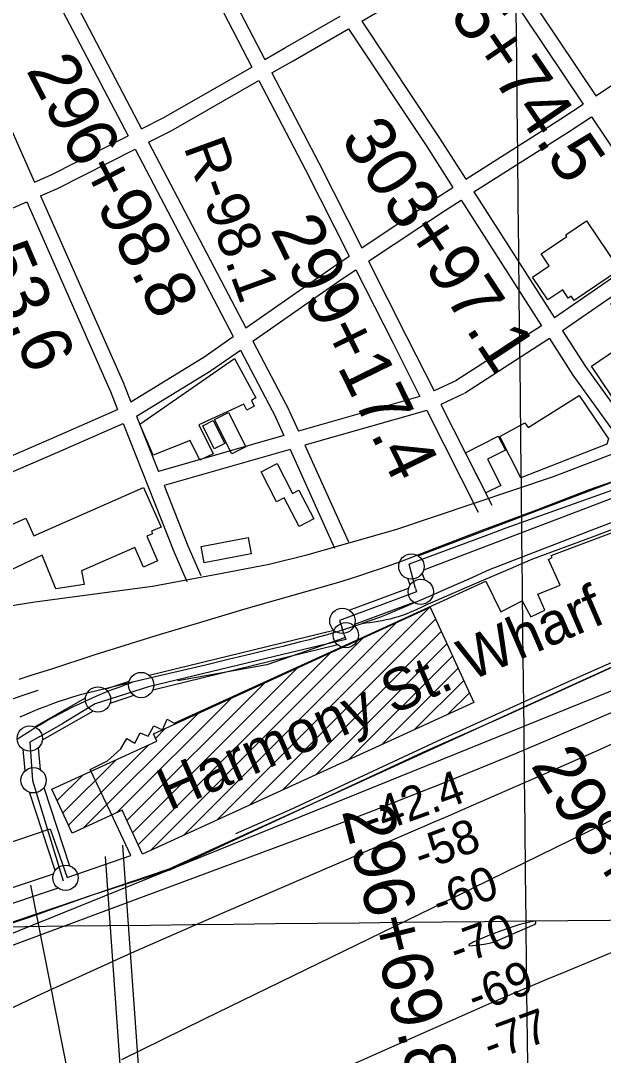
# Model space of a CAD drawing. Extents: x 3651524 to 3689615, y 505651 to 531377.
# Drawn here: x 3675822 to 3676973, y 517082 to 519127 of the extents above; entities that cross this region are included whole.
import ezdxf

# ---------------------------------------------------------------- set-up
doc = ezdxf.new("R2010")
doc.units = 0
for name, color, linetype in [('V-BLDG-IDEN', 7, 'Continuous'), ('V-BLDG-OTLN', 7, 'Continuous'), ('V-CHAN-DOCK', 7, 'Continuous'), ('V-FLOD-BASE', 7, 'Continuous'), ('V-GRID-MAJR', 7, 'Continuous'), ('V-RAIL-TRAK', 7, 'Continuous'), ('V-RIVR-EDGE', 7, 'Continuous'), ('V-RIVR-RANG', 7, 'Continuous'), ('V-RIVR-RANG-IDEN', 7, 'Continuous'), ('V-ROAD-CNTR', 7, 'Continuous'), ('V-SURV-IDEN', 7, 'Continuous'), ('V-SURV-LINE', 7, 'Continuous'), ('V-TOPO-DPTH', 7, 'Continuous'), ('V-TOPO-MAJR', 7, 'Continuous'), ('V-TOPO-MINR', 7, 'Continuous'), ('V-UTIL-LINE', 7, 'Continuous')]:
    doc.layers.add(name, color=color, linetype=linetype)

msp = doc.modelspace()

# ---------------------------------------------------------------- linework, layer by layer
at = {"layer": 'V-BLDG-OTLN'}
for p, q in [((3676209.57, 517546.722), (3676630.201, 517967.353)), ((3676144.294, 517516.802), (3676564.927, 517937.434)), ((3676274.845, 517576.641), (3676642.114, 517943.911)), ((3676079.019, 517486.882), (3676499.652, 517907.515)), ((3676340.12, 517606.561), (3676653.226, 517919.668)), ((3676405.395, 517636.481), (3676664.339, 517895.425)), ((3676054.278, 517497.496), (3676434.378, 517877.596)), ((3676470.671, 517666.401), (3676675.451, 517871.182)), ((3676043.166, 517521.739), (3676369.104, 517847.677)), ((3676535.946, 517696.321), (3676686.563, 517846.939)), ((3676601.221, 517726.241), (3676697.676, 517822.696)), ((3676032.054, 517545.982), (3676303.83, 517817.759)), ((3676011.854, 517561.138), (3676238.556, 517787.84)), ((3676666.496, 517756.161), (3676708.788, 517798.453)), ((3675946.578, 517531.217), (3676173.282, 517757.921)), ((3676088.371, 517708.365), (3676108.008, 517728.002)), ((3675916.717, 517536.711), (3676075.993, 517695.988)), ((3675905.605, 517560.955), (3676010.718, 517666.068)), ((3675894.493, 517585.198), (3675945.443, 517636.148))]:
    msp.add_line(p, q, dxfattribs=at)
for points in [[(3676940.212, 518731.576), (3677005.283, 518634.673), (3676915.679, 518574.505), (3676910.075, 518582.846), (3676904.306, 518578.974), (3676893.304, 518595.358), (3676863.874, 518575.597), (3676833.625, 518620.642), (3676866.414, 518642.656), (3676850.362, 518666.558), (3676901.316, 518700.774), (3676899.149, 518704.004)], [(3677029.201, 518596.48), (3677104.095, 518480.651), (3677097.803, 518476.584), (3677118.816, 518444.01), (3677108.684, 518437.414), (3677114.691, 518428.083), (3677076.205, 518402.487), (3677116.372, 518339.958), (3677036.597, 518308.924), (3677013.723, 518344.4), (3677040.351, 518358.05), (3677032.972, 518373.653), (3677009.059, 518357.05), (3676949.991, 518444.111), (3677032.48, 518500.185), (3676988.362, 518568.449), (3676997.502, 518574.169), (3676991.813, 518578.181), (3677009.28, 518589.349), (3677012.273, 518585.318)], [(3676057.868, 518329.818), (3676244.514, 518459.499), (3676287.117, 518381.503), (3676277.985, 518376.418), (3676283.623, 518365.314), (3676269.387, 518357.05), (3676262.846, 518369.05), (3676174.061, 518328.268), (3676202.792, 518271.122), (3676176.099, 518258.294), (3676157.421, 518297.169), (3676084.131, 518268.251)], [(3676824.727, 518322.757), (3676925.783, 518386.499), (3676983.5, 518300.511), (3676980.326, 518289.97), (3676810.215, 518223.658), (3676769.32, 518304.951), (3676818.464, 518332.163)], [(3676202.559, 518336.798), (3676225.292, 518291.385), (3676204.703, 518281.08), (3676181.981, 518326.496)], [(3676232.918, 518352.702), (3676267.2, 518284.631), (3676239.738, 518270.803), (3676205.463, 518338.876)], [(3676700.919, 518273.181), (3676765.74, 518306.217), (3676780.035, 518278.17), (3676744.943, 518260.286), (3676771.252, 518208.667), (3676741.519, 518193.52)], [(3676371.859, 518199.008), (3676401.487, 518142.137), (3676372.629, 518127.103), (3676342.98, 518184.009), (3676327.907, 518176.157), (3676297.201, 518235.094), (3676328.83, 518251.572), (3676359.556, 518192.6)], [(3675758.159, 518110.412), (3675832.528, 518143.651), (3675848.126, 518108.73), (3676065.165, 518204.425), (3676099.549, 518126.015), (3676080.578, 518117.744), (3676082.683, 518112.916), (3676071.208, 518107.913), (3676092.432, 518059.247), (3676064.712, 518047.163), (3676047.91, 518085.508), (3675942.651, 518039.328), (3675947.593, 518012.456), (3675891.675, 518004.125), (3675864.592, 518070.711), (3675792.205, 518036.497)], [(3676178.653, 518087.611), (3676271.529, 518105.421), (3676277.737, 518073.048), (3676184.858, 518055.241)], [(3676717.465, 517779.523), (3676062.594, 517479.353), (3676022.806, 517566.158), (3675923.982, 517520.86), (3675884.04, 517608.003), (3676090.91, 517702.825), (3676084.342, 517717.155), (3676631.166, 517967.795)]]:
    msp.add_lwpolyline(points, close=True, dxfattribs=at)
at = {"layer": 'V-CHAN-DOCK'}
for points in [[(3674379.337, 517022.485), (3674431.287, 516883.926), (3674666.037, 516962.69), (3675026.745, 517082.924), (3675377.057, 517201.286), (3675707.064, 517311.835), (3676115.611, 517449.999), (3676422.821, 517589.814), (3676822.953, 517773.616), (3677050.318, 517876.764), (3677247.993, 517952.591), (3677702.033, 518123.597), (3678058.129, 518258.279), (3678175.938, 518300.603), (3678158.927, 518346.19), (3678172.481, 518348.985), (3678177.99, 518335.446), (3678443.368, 518436.109), (3678992.949, 518651.297), (3678988.803, 518663.486), (3678979.78, 518659.812), (3678949.451, 518738.341)], [(3675581.3, 517428.213), (3675880.615, 517529.114), (3675914.223, 517433.361), (3676039.804, 517476.589), (3676005.808, 517549.79), (3675959.605, 517647.039), (3675993.585, 517664.024), (3676020.182, 517687.778), (3676032.118, 517708.299), (3676047.904, 517698.956), (3676058.271, 517718.943), (3676074.039, 517712.745), (3676085.45, 517733.264), (3676102.276, 517725.5), (3676111.593, 517746.005), (3676125.214, 517738.182), (3676552.052, 517932.815), (3676741.406, 518019.372), (3676770.977, 517958.657), (3676813.318, 517980.411), (3676830.289, 517948.528), (3676857.999, 517961.803), (3676844.175, 517993.704), (3676888.217, 518011.272), (3676865.365, 518061.997), (3676872.161, 518065.708), (3676870.561, 518069.892), (3677184.255, 518187.81)]]:
    msp.add_lwpolyline(points, dxfattribs=at)
at = {"layer": 'V-FLOD-BASE'}
for p, q in [((3676742.438, 518109.5), (3676590.073, 518053.049)), ((3676780.754, 518123.687), (3676742.438, 518109.5)), ((3676602.226, 518004.909), (3676590.073, 518053.049)), ((3676461.565, 517913.175), (3676456.98, 517928.463)), ((3675859.943, 517712.192), (3675907.334, 517738.878))]:
    msp.add_line(p, q, dxfattribs=at)
for points in [[(3677015.447, 518222.775), (3677021.083, 518209.914), (3676780.754, 518123.687)], [(3676602.226, 518004.909), (3676604.52, 517998.03), (3676452.392, 517941.46), (3676456.98, 517928.463)], [(3676461.565, 517913.175), (3676464.623, 517904), (3676340.017, 517874.187), (3676074.749, 517809.972), (3675969.255, 517776.336), (3675907.334, 517738.878)], [(3675859.943, 517712.192), (3675840.489, 517700.664), (3675845.533, 517625.009), (3675906.056, 517426.867)]]:
    msp.add_lwpolyline(points, dxfattribs=at)
at = {"layer": 'V-GRID-MAJR'}
for points in [[(3676887.017, 511289.795), (3676820.936, 517347.309), (3676754.821, 523407.907), (3676724.48, 526189.234)], [(3655702.37, 517123.07), (3660982.023, 517177.978), (3666261.669, 517233.653), (3671541.307, 517290.097), (3676820.936, 517347.309), (3682100.557, 517405.288), (3687380.17, 517464.035)]]:
    msp.add_spline(points, degree=3, dxfattribs=at)
at = {"layer": 'V-RAIL-TRAK'}
for points in [[(3678476.132, 518698.106), (3678420.178, 518676.71), (3678364.276, 518655.184), (3678334.857, 518643.774), (3678308.425, 518633.522), (3678246.764, 518609.28), (3678185.021, 518585.247), (3678152.238, 518572.617), (3678123.196, 518561.426), (3678061.287, 518537.819), (3678053.22, 518534.776), (3677999.3, 518514.427), (3677947.273, 518494.146), (3677895.178, 518474.036), (3677843.017, 518454.097), (3677790.793, 518434.328), (3677738.506, 518414.73), (3677686.153, 518395.305), (3677492.012, 518324.925), (3677417.426, 518297.888), (3676950.886, 518119.894), (3676747.7, 518041.296), (3676707.913, 518023.452), (3676668.041, 518005.802)], [(3677582.28, 518345.104), (3676951.304, 518106.162), (3676833.658, 518062.581), (3676780.414, 518039.936), (3676727.25, 518017.101), (3676674.17, 517994.075), (3676621.172, 517970.861), (3676613.877, 517967.138), (3676606.49, 517963.603), (3676599.013, 517960.261), (3676591.452, 517957.111), (3676583.81, 517954.16), (3676576.098, 517951.405), (3676568.315, 517948.851), (3676560.467, 517946.498), (3676552.564, 517944.35), (3676544.608, 517942.406), (3676536.602, 517940.667), (3676528.555, 517939.138), (3676520.472, 517937.817), (3676512.358, 517936.702), (3676504.217, 517935.799), (3676496.056, 517935.107)], [(3675819.186, 517825.656), (3675843.094, 517833.008), (3675851.523, 517835.603), (3675883.782, 517845.806), (3675967.416, 517873.581), (3676089.665, 517911.508), (3676178.263, 517938.32), (3676267.853, 517965.141), (3676388.14, 517999.582), (3676409.157, 518005.355), (3676430.112, 518011.334), (3676451.01, 518017.519), (3676471.844, 518023.908), (3676492.615, 518030.505), (3676513.32, 518037.304), (3676533.958, 518044.306), (3676554.526, 518051.513), (3676575.022, 518058.921), (3676595.443, 518066.531), (3676615.79, 518074.34), (3676732.049, 518119.171), (3676842.381, 518160.002), (3676944.289, 518199.786), (3677033.854, 518230.574)], [(3676668.041, 518005.802), (3676628.082, 517988.343), (3676588.042, 517971.078), (3676547.915, 517954.006), (3676530.945, 517947.592), (3676513.904, 517941.374), (3676496.787, 517935.355), (3676496.056, 517935.107), (3676479.602, 517929.536), (3676462.352, 517923.921), (3676445.036, 517918.508), (3676427.659, 517913.296), (3676410.222, 517908.288), (3676392.726, 517903.486), (3676375.177, 517898.886), (3676357.574, 517894.493), (3676339.92, 517890.305), (3676322.221, 517886.326), (3676277.231, 517875.064), (3676232.193, 517864.005), (3676187.105, 517853.148), (3676141.967, 517842.494), (3676096.782, 517832.046), (3676043.267, 517819.309)], [(3677067.816, 517892.486), (3676910.135, 517822.535), (3676645.562, 517702.7), (3676353.623, 517566.289), (3676246.38, 517519.752)], [(3675815.182, 517706.644), (3675826.997, 517714.476), (3675838.926, 517722.131), (3675850.968, 517729.607), (3675863.121, 517736.904), (3675875.383, 517744.018), (3675887.748, 517750.949), (3675900.215, 517757.695), (3675912.781, 517764.257), (3675925.444, 517770.628), (3675938.199, 517776.811), (3675951.046, 517782.803), (3675963.979, 517788.603), (3675977, 517794.213), (3675990.101, 517799.626), (3676003.28, 517804.842), (3676016.537, 517809.864), (3676029.867, 517814.685), (3676043.267, 517819.309)], [(3676043.267, 517819.309), (3675950.946, 517797.336), (3675937.58, 517793.574), (3675924.281, 517789.59), (3675911.047, 517785.39), (3675897.884, 517780.975), (3675884.797, 517776.342), (3675871.786, 517771.494), (3675858.857, 517766.436), (3675846.012, 517761.164), (3675833.257, 517755.682), (3675820.593, 517749.992)]]:
    msp.add_lwpolyline(points, dxfattribs=at)
at = {"layer": 'V-RIVR-EDGE'}
msp.add_lwpolyline([(3678697.99, 518535.755), (3678421.389, 518429.825), (3678227.588, 518357.389), (3678164.427, 518337.325), (3678175.976, 518299.921), (3677813.527, 518167.242), (3677552.872, 518068.012), (3677419.784, 518016.872), (3677059.162, 517879.9), (3676771.469, 517748.876), (3676625.48, 517684.287), (3676418.753, 517587.988), (3676262.328, 517515.46), (3676118.172, 517448.417), (3675963.64, 517397.942), (3675836.695, 517353.527), (3675611.64, 517278.718), (3675444.227, 517222.761), (3675180.537, 517135.181), (3675022.323, 517082.265), (3674713.251, 516978.252)], dxfattribs=at)
at = {"layer": 'V-ROAD-CNTR'}
for points in [[(3676153.627, 519342.515), (3676249.502, 519157.189), (3676304.921, 519050.798)], [(3676127.984, 519326.793), (3676222.877, 519143.367), (3676278.886, 519035.842)], [(3676496.022, 519126.565), (3676550.246, 519157.951), (3676723.575, 519276.374)], [(3676723.575, 519276.376), (3676782.32, 519189.127), (3676933.759, 518962.619)], [(3676748.346, 519293.3), (3676807.232, 519205.841), (3676958.785, 518979.164)], [(3675878.108, 519198.83), (3676034.331, 518900.066)], [(3675905.451, 519211.281), (3676061.076, 518913.66)], [(3676304.921, 519050.797), (3676345.588, 519074.157), (3676453.362, 519136.536)], [(3675712.798, 519117.592), (3675849.405, 518808.465)], [(3676318.792, 519024.168), (3676360.574, 519048.167), (3676470.007, 519111.508)], [(3676470.008, 519111.509), (3676623.543, 518880.657), (3676676.357, 518797.943)], [(3676496.022, 519126.567), (3676648.677, 518897.037), (3676701.679, 518814.031)], [(3676958.785, 518979.163), (3677144.973, 519102.26), (3677181.22, 519127.492)], [(3676061.076, 518913.659), (3676105.356, 518936.164), (3676278.885, 519035.842)], [(3676074.978, 518887.073), (3676119.632, 518909.768), (3676292.757, 519009.213)], [(3676292.757, 519009.213), (3676384.853, 518832.412), (3676470.993, 518661.852)], [(3676318.792, 519024.169), (3676411.547, 518846.104), (3676496.127, 518678.632)], [(3676701.679, 518814.03), (3676889.727, 518933.507), (3676933.76, 518962.618)], [(3676717.823, 518788.745), (3676906.045, 518908.331), (3676950.434, 518937.679)], [(3676950.433, 518937.679), (3677068.647, 518760.868), (3677106.414, 518698.108)], [(3675849.405, 518808.464), (3675882.16, 518822.726), (3676034.33, 518900.066)], [(3676074.978, 518887.073), (3676175.507, 518694.821), (3676266.984, 518520.284)], [(3675861.531, 518781.024), (3675894.956, 518795.578), (3676048.232, 518873.479)], [(3676048.233, 518873.48), (3676148.929, 518680.907), (3676242.197, 518502.953)], [(3676496.126, 518678.631), (3676644.971, 518778.001), (3676676.357, 518797.942)], [(3676717.824, 518788.746), (3676876.848, 518539.693)], [(3675337.116, 518545.165), (3675548.705, 518644.816), (3675834.025, 518769.047)], [(3675834.025, 518769.049), (3675998.385, 518397.125)], [(3675861.531, 518781.025), (3676025.825, 518409.251)], [(3676509.751, 518651.655), (3676661.345, 518752.861), (3676692.502, 518772.657)], [(3676692.502, 518772.658), (3676851.178, 518524.153)], [(3677106.414, 518698.108), (3676876.848, 518539.693)], [(3676266.984, 518520.283), (3676436.89, 518639.084), (3676470.993, 518661.851)], [(3677121.913, 518672.353), (3676893.004, 518514.392)], [(3676509.751, 518651.657), (3676584.776, 518503.103), (3676639.173, 518395.316)], [(3676281.025, 518493.494), (3676453.816, 518614.312), (3676484.617, 518634.876)], [(3676484.617, 518634.877), (3676557.996, 518489.583), (3676611.226, 518384.107)], [(3676851.178, 518524.153), (3676682.887, 518415.78)], [(3676182.007, 518460.865), (3676242.197, 518502.952)], [(3676867.323, 518498.867), (3676699.129, 518390.558)], [(3676867.323, 518498.867), (3676913.501, 518426.547), (3677018.454, 518280.473)], [(3676893.004, 518514.392), (3676938.343, 518443.385), (3677042.818, 518297.979)], [(3676281.025, 518493.495), (3676352.63, 518356.875)], [(3676039.797, 518374.015), (3676182.782, 518461.372)], [(3676199.197, 518436.279), (3676256.238, 518476.163)], [(3676256.238, 518476.164), (3676326.058, 518342.949)], [(3669589.752, 517296.171), (3670321.032, 517373.711), (3671529.013, 517498.214), (3672434.92, 517593.024), (3673202.453, 517672.571), (3674072.28, 517760.217), (3674595.089, 517818.511), (3675246.366, 517886.103), (3675456.48, 517914.88), (3675850.241, 517978.188), (3676082.872, 518009.45), (3676220.193, 518034.947), (3676313.249, 518052.6), (3676387.928, 518070.969), (3676563.263, 518121.576), (3676874.761, 518226.303), (3677246.545, 518368.436), (3677430.918, 518441.314)], [(3676051.013, 518345.712), (3676198.422, 518435.772)], [(3676684.612, 518416.737), (3676639.174, 518395.316)], [(3675998.16, 518397.662), (3676013.636, 518358.608)], [(3676026.05, 518408.714), (3676039.799, 518374.017)], [(3676611.226, 518384.107), (3676371.292, 518315.498)], [(3676697.404, 518389.601), (3676652.695, 518368.524)], [(3675665.22, 518207.299), (3675883.338, 518301.449), (3676013.636, 518358.608)], [(3676353.021, 518356.071), (3676371.292, 518315.498)], [(3676624.987, 518356.839), (3676383.741, 518287.855)], [(3676624.987, 518356.839), (3676726.514, 518155.667)], [(3676652.694, 518368.525), (3676753.295, 518169.183)], [(3676051.014, 518345.714), (3676094.469, 518236.05)], [(3676325.667, 518343.753), (3676342.148, 518307.154)], [(3675677.11, 518179.755), (3675895.308, 518273.941), (3676024.694, 518330.699)], [(3676024.694, 518330.699), (3676125.01, 518077.539), (3676150.672, 518018.604)], [(3676342.148, 518307.154), (3676094.47, 518236.05)], [(3676354.595, 518279.515), (3676105.574, 518208.026)], [(3676354.595, 518279.515), (3676442.423, 518084.486)], [(3676383.74, 518287.856), (3676469.777, 518096.804)], [(3676105.573, 518208.027), (3676152.716, 518089.057), (3676178.178, 518030.58)], [(3675856.015, 517803.091), (3675832.272, 517794.991), (3675803.336, 517785.388), (3675801.591, 517784.823), (3675774.322, 517776.022), (3675745.23, 517766.899), (3675716.067, 517758.014), (3675686.827, 517749.372), (3675657.518, 517740.973), (3675629.576, 517735.06), (3675601.588, 517729.367), (3675573.557, 517723.889), (3675545.485, 517718.625), (3675517.372, 517713.581), (3675489.222, 517708.752), (3675461.035, 517704.14), (3675432.814, 517699.747), (3675404.56, 517695.571), (3675214.897, 517665.693), (3675025.264, 517635.632), (3674835.66, 517605.391), (3674677.583, 517580.658), (3674519.533, 517555.756), (3674361.507, 517530.688)]]:
    msp.add_lwpolyline(points, dxfattribs=at)
at = {"layer": 'V-SURV-LINE'}
for points in [[(3676607.552, 518069.191), (3676994.273, 518216.201)], [(3677007.272, 518189.048), (3676618.221, 518041.152)], [(3676615.224, 518034.566), (3676619.88, 518022.014)], [(3676591.754, 518011.577), (3676587.098, 518024.13)], [(3676471.376, 517961.63), (3676588.818, 518005.188)], [(3676599.254, 517977.061), (3676481.812, 517933.504)], [(3676076.182, 517833.076), (3676441.13, 517922.084)], [(3676448.759, 517893.065), (3676083.275, 517803.927)], [(3675989.191, 517805.837), (3676036.621, 517821.67)], [(3675849.954, 517730.966), (3675950.193, 517788.37)], [(3676046.104, 517793.208), (3675998.674, 517777.375)], [(3675965.099, 517762.336), (3675864.86, 517704.932)], [(3675830.845, 517643.948), (3675826.948, 517686.773)], [(3675856.824, 517689.495), (3675860.721, 517646.67)], [(3675890.224, 517447.004), (3675839.554, 517601.766)], [(3675868.072, 517611.079), (3675918.742, 517456.318)], [(3674455.107, 516960.978), (3675886.999, 517440.544)], [(3675896.511, 517412.092), (3674464.617, 516932.526)]]:
    msp.add_lwpolyline(points, dxfattribs=at)
for centre in [(3676594.215, 518048.074), (3676612.762, 517998.07), (3676457.868, 517940.622), (3676464.624, 517912.374), (3676060.317, 517813.767), (3675974.977, 517785.278), (3675840.076, 517708.024), (3675847.593, 517625.419), (3675910.703, 517432.664)]:
    msp.add_circle(centre, 25, dxfattribs=at)
at = {"layer": 'V-TOPO-DPTH'}
for points in [[(3679722.458, 518932.721), (3678404.2, 518384.03), (3677779.179, 518101.326), (3677750.837, 518088.592), (3677722.452, 518075.954), (3677694.004, 518063.459), (3677665.514, 518051.06), (3676936.814, 517736.102), (3676867.577, 517706.505), (3676798.185, 517677.279), (3676728.562, 517648.61), (3676658.784, 517620.311), (3676588.789, 517592.553), (3676518.659, 517565.145), (3676448.326, 517538.261), (3676377.858, 517511.726), (3675505.822, 517187.073), (3675403.298, 517148.156), (3675301.119, 517108.369), (3675199.458, 517067.28)], [(3678404.2, 518384.03), (3677779.179, 518101.326), (3677750.837, 518088.592), (3677722.452, 518075.954), (3677694.004, 518063.459), (3677665.514, 518051.06), (3676936.814, 517736.102), (3676867.577, 517706.505), (3676798.185, 517677.279), (3676728.562, 517648.61), (3676658.784, 517620.311), (3676588.789, 517592.553), (3676518.659, 517565.145), (3676448.326, 517538.261), (3676377.858, 517511.726), (3675505.822, 517187.073), (3675403.298, 517148.156), (3675301.119, 517108.369), (3675199.458, 517067.28)], [(3674183.019, 516666.005), (3677541.251, 518025.644)]]:
    msp.add_lwpolyline(points, dxfattribs=at)
at = {"layer": 'V-TOPO-MAJR'}
msp.add_lwpolyline([(3677060.671, 517728.963), (3676961.138, 517683.904), (3676861.272, 517639.569), (3676705.998, 517571.648), (3676683.511, 517561.836), (3676661.013, 517552.05), (3676638.497, 517542.304), (3676615.97, 517532.584), (3676219.601, 517361.984), (3676040.685, 517283.228), (3675862.67, 517202.529), (3675686.005, 517118.915)], dxfattribs=at)
at = {"layer": 'V-TOPO-MINR'}
for points in [[(3678404.2, 518384.03), (3677779.179, 518101.326), (3677750.837, 518088.592), (3677722.452, 518075.954), (3677694.004, 518063.459), (3677665.514, 518051.06), (3676936.814, 517736.102), (3676867.577, 517706.505), (3676798.185, 517677.279), (3676728.562, 517648.61), (3676658.784, 517620.311), (3676588.789, 517592.553), (3676518.659, 517565.145), (3676448.326, 517538.261), (3676377.858, 517511.726), (3675505.822, 517187.073), (3675403.298, 517148.156), (3675301.119, 517108.369), (3675199.458, 517067.28)], [(3678884.082, 518226.953), (3678066.263, 517739.728), (3678054.414, 517731.171), (3678041.953, 517723.535), (3678029.083, 517716.511), (3677902.916, 517653.746), (3677892.594, 517648.765), (3677882.198, 517643.95), (3677871.689, 517639.385), (3677861.106, 517634.986), (3677120.115, 517337.365), (3677064.667, 517314.981), (3677009.271, 517292.467), (3676953.954, 517269.758), (3676898.691, 517246.92), (3676859.985, 517230.845), (3676824.169, 517215.818), (3676788.428, 517200.62), (3676752.797, 517185.163), (3676717.24, 517169.534), (3676111.271, 516900.571)], [(3677044.918, 517573.348), (3676712.858, 517410.563), (3676712.355, 517410.297), (3676709.787, 517408.917), (3676709.514, 517408.783), (3676184.781, 517153.079), (3676021.461, 517072.942)], [(3676840.435, 517344.9), (3676839.185, 517346.103), (3676836.887, 517346.972), (3676822.599, 517343.68), (3676808.426, 517339.979), (3676794.428, 517335.665), (3676780.546, 517330.943), (3676748.307, 517319.187), (3676745.067, 517317.913), (3676744, 517317.456), (3676720.81, 517307.24), (3676717.625, 517305.768), (3676714.477, 517304.222), (3676711.387, 517302.563), (3676708.336, 517300.83), (3676707.786, 517299.875), (3676707.683, 517299.072), (3676708.252, 517298.494), (3676709.268, 517298.068), (3676737.791, 517301.404), (3676744.674, 517302.522), (3676751.448, 517304.038), (3676758.061, 517306.151), (3676764.566, 517308.661), (3676838.742, 517341.156), (3676840.112, 517343.195), (3676840.435, 517344.9)]]:
    msp.add_lwpolyline(points, dxfattribs=at)
at = {"layer": 'V-UTIL-LINE'}
for p, q in [((3676183.297, 515244.459), (3676024, 517497.378)), ((3676149.161, 515221.704), (3675989.864, 517474.62)), ((3676262.946, 515301.352), (3675841.945, 517417.729))]:
    msp.add_line(p, q, dxfattribs=at)
msp.add_lwpolyline([(3676464.068, 517907.822), (3676308.735, 517853.455), (3676132.693, 517822.389)], dxfattribs=at)

# ---------------------------------------------------------------- texts
at = {"layer": 'V-BLDG-IDEN'}
msp.add_text('Harmony St. Wharf', height=82.99983, rotation=23.367933, dxfattribs=at).set_placement((3676115.556, 517564.024))
at = {"layer": 'V-RIVR-RANG'}
for s, rotation, p in [('-42.4', 19.868326, (3676512.742, 517514.947)), ('-58', 20.155056, (3676613.995, 517444.778)), ('-60', 20.155056, (3676649.953, 517351.452)), ('-70', 20.155056, (3676683.682, 517257.309)), ('-69', 20.155056, (3676719.391, 517163.893)), ('-77', 20.155056, (3676750.396, 517068.751))]:
    msp.add_text(s, height=67, rotation=rotation, dxfattribs=at).set_placement(p)
at = {"layer": 'V-RIVR-RANG-IDEN'}
msp.add_text('R-98.1', height=83, rotation=290.013364, dxfattribs=at).set_placement((3676143.548, 518878.028))
at = {"layer": 'V-SURV-IDEN'}
for s, rotation, p in [('305+74.5', 304.315874, (3676584.366, 519261.783)), ('296+98.8', 297.375657, (3675832.129, 519029.897)), ('292+53.6', 293.11498, (3675620.682, 518941.386)), ('303+97.1', 303.382176, (3676452.593, 518893.651)), ('299+17.4', 296.090257, (3676314.578, 518714.109)), ('298+64.1', 301.444801, (3676828.86, 517655.174)), ('296+69.8', 283.968445, (3676456.433, 517565.102))]:
    msp.add_text(s, height=100, rotation=rotation, dxfattribs=at).set_placement(p)

doc.saveas('drawing.dxf')
